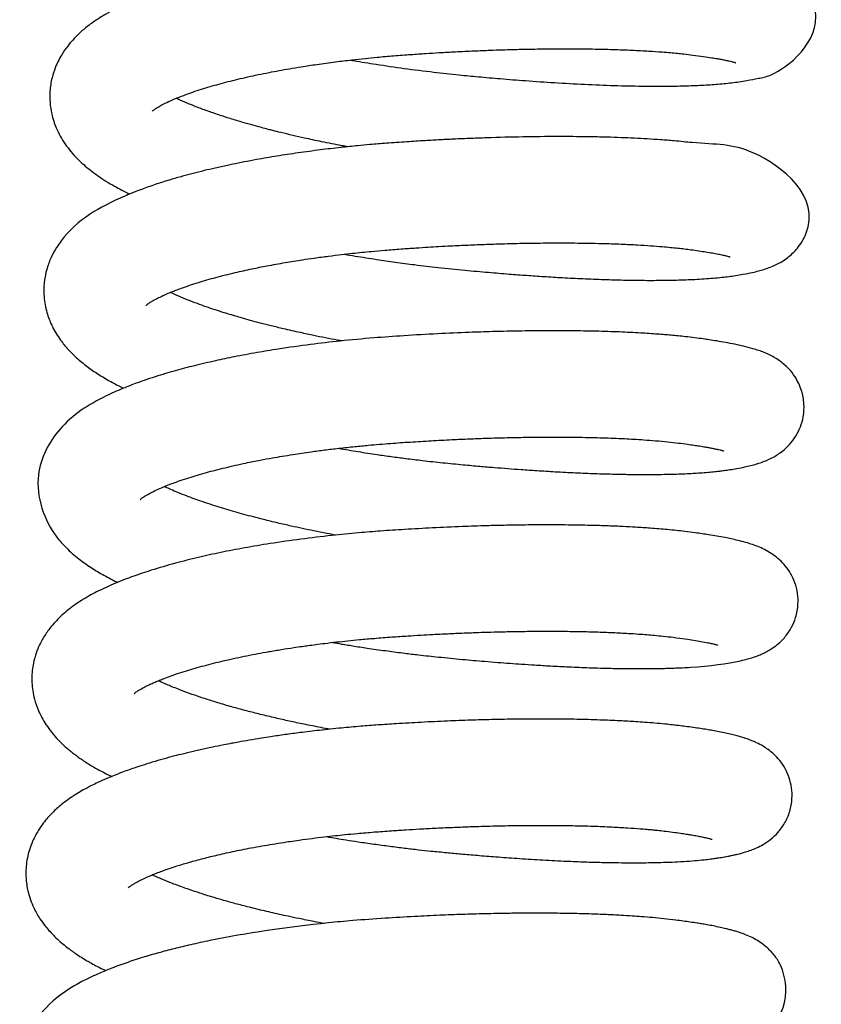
# Model space of a CAD drawing. Header units: inches. Extents: x 0 to 77643, y -44170 to 0.
# Tile 358 of 546: x 76166.26 to 76168.89, y -39557.85 to -39554.62. Entities that reach past the tile are written whole.
import ezdxf

# ---------------------------------------------------------------- set-up
doc = ezdxf.new("R2010")
doc.units = ezdxf.units.IN
doc.header["$MEASUREMENT"] = 0
doc.layers.get('0').update_dxf_attribs({"lineweight": 0})
doc.layers.add('FAKRO LOFT LADDERS', color=7, linetype='Continuous')

# ---------------------------------------------------------------- blocks, each defined once
blk = doc.blocks.new('A$C6AF374F8')
at = {"layer": 'FAKRO LOFT LADDERS', "color": 7, "linetype": 'Continuous'}
for points, knots in [([(601.477, 2186.289), (601.514, 2186.283), (601.793, 2186.235), (602.378, 2186.14), (603.252, 2186.013), (604.161, 2185.897), (604.971, 2185.809), (605.698, 2185.74), (606.426, 2185.675), (607.261, 2185.609), (608.186, 2185.546), (609.161, 2185.492), (610.123, 2185.454), (610.99, 2185.434), (611.722, 2185.431), (612.355, 2185.441), (612.921, 2185.461), (613.464, 2185.495), (613.98, 2185.545), (614.442, 2185.61), (614.857, 2185.699), (615.511, 2185.806), (616.971, 2186.956), (616.621, 2188.272), (616.46, 2188.6), (616.262, 2188.862), (616.04, 2189.072), (615.841, 2189.213), (615.648, 2189.324), (615.472, 2189.407), (615.263, 2189.488), (615.066, 2189.551), (614.85, 2189.61), (614.631, 2189.663), (614.381, 2189.716), (614.097, 2189.768), (613.818, 2189.815), (613.542, 2189.857), (613.305, 2189.89), (613.091, 2189.918), (612.864, 2189.945), (612.591, 2189.974), (612.266, 2190.004), (611.914, 2190.032), (611.547, 2190.057), (611.135, 2190.081), (610.662, 2190.103), (610.134, 2190.121), (609.527, 2190.135), (608.841, 2190.143), (608.117, 2190.142), (607.456, 2190.134), (606.898, 2190.123), (606.349, 2190.108), (605.713, 2190.087), (605.003, 2190.056), (604.313, 2190.02), (603.681, 2189.982), (603.079, 2189.942), (602.292, 2189.88), (601.298, 2189.783), (600.176, 2189.643), (599.108, 2189.481), (598.048, 2189.289), (597.124, 2189.089), (596.321, 2188.886), (595.723, 2188.715), (595.203, 2188.547), (594.717, 2188.372), (594.244, 2188.182), (593.821, 2187.984), (593.464, 2187.794), (593.15, 2187.601), (592.845, 2187.382), (592.524, 2187.104), (592.249, 2186.803), (591.997, 2186.438), (591.82, 2186.085), (591.691, 2185.683), (591.63, 2185.287), (591.632, 2184.905), (591.696, 2184.478), (591.816, 2184.117), (592.022, 2183.694), (592.313, 2183.279), (592.731, 2182.856), (593.199, 2182.49), (593.721, 2182.166), (594.076, 2181.981), (594.248, 2181.899)], [0.83282219, 0.83282219, 0.83282219, 0.83282219, 0.83284226, 0.8329723, 0.83313474, 0.83330361, 0.83344904, 0.83355994, 0.83368693, 0.83383678, 0.83401122, 0.83419961, 0.83439647, 0.83459126, 0.83475723, 0.83490132, 0.83505893, 0.83520976, 0.83536952, 0.83554531, 0.83569968, 0.83586705, 0.83649921, 0.83657311, 0.83664186, 0.83671723, 0.83678229, 0.83685835, 0.83691732, 0.83699559, 0.83707156, 0.8371808, 0.83725625, 0.83734896, 0.83745331, 0.83754545, 0.83765434, 0.8377366, 0.83780542, 0.83786574, 0.83791945, 0.83799058, 0.83808192, 0.83816541, 0.8382468, 0.83834008, 0.83844496, 0.83855604, 0.83867151, 0.83881298, 0.83895737, 0.83908069, 0.83917725, 0.83926017, 0.83937501, 0.83951407, 0.83963303, 0.8397355, 0.83984359, 0.83994761, 0.84014885, 0.84037077, 0.84055793, 0.84075242, 0.84099637, 0.84113847, 0.84129106, 0.841423, 0.84153305, 0.84168161, 0.84182765, 0.84192679, 0.84203119, 0.84214716, 0.84225651, 0.8424026, 0.84249921, 0.84262815, 0.84272206, 0.84283629, 0.8429365, 0.84303403, 0.84316265, 0.84324513, 0.84342226, 0.84359613, 0.84376477, 0.84394662, 0.84409923, 0.84409923, 0.84409923, 0.84409923]), ([(594.982, 2184.61), (594.982, 2184.61), (594.989, 2184.617), (595.033, 2184.655), (595.136, 2184.725), (595.278, 2184.806), (595.47, 2184.904), (595.676, 2184.997), (595.884, 2185.082), (596.081, 2185.158), (596.318, 2185.242), (596.592, 2185.333), (596.878, 2185.42), (597.17, 2185.503), (597.573, 2185.61), (598.112, 2185.739), (598.784, 2185.88), (599.377, 2185.989), (599.901, 2186.076), (600.404, 2186.153), (600.955, 2186.228), (601.485, 2186.292), (601.942, 2186.342), (602.397, 2186.387), (602.901, 2186.431), (603.432, 2186.471), (603.932, 2186.504), (604.418, 2186.534), (604.948, 2186.564), (605.505, 2186.59), (606.014, 2186.611), (606.436, 2186.625), (606.868, 2186.638), (607.393, 2186.65), (608.036, 2186.658), (608.724, 2186.66), (609.413, 2186.654), (610.076, 2186.638), (610.691, 2186.615), (611.227, 2186.587), (611.64, 2186.558), (611.947, 2186.533), (612.184, 2186.511), (612.427, 2186.485), (612.718, 2186.451), (613.026, 2186.409), (613.289, 2186.369), (613.478, 2186.338), (613.622, 2186.312), (613.756, 2186.286), (613.875, 2186.26), (613.959, 2186.24), (614.026, 2186.223), (614.086, 2186.205), (614.094, 2186.202), (614.098, 2186.201), (614.098, 2186.201)], [0.157959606, 0.157959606, 0.157959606, 0.157959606, 0.158015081, 0.15814269, 0.158247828, 0.158345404, 0.158443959, 0.158562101, 0.158629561, 0.158696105, 0.158784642, 0.15887628, 0.158961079, 0.159043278, 0.159125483, 0.159289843, 0.159453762, 0.159603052, 0.15968788, 0.159794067, 0.159921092, 0.160027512, 0.160114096, 0.160192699, 0.16029591, 0.160407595, 0.16049986, 0.160584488, 0.160686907, 0.160804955, 0.160906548, 0.160983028, 0.161052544, 0.161162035, 0.161296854, 0.161444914, 0.161594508, 0.161745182, 0.161896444, 0.162035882, 0.162153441, 0.162232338, 0.162300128, 0.162367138, 0.162463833, 0.162589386, 0.162701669, 0.162780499, 0.162841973, 0.162917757, 0.163000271, 0.163068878, 0.163115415, 0.163183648, 0.163250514, 0.163284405, 0.163284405, 0.163284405, 0.163284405]), ([(601.395, 2183.447), (601.329, 2183.459), (601.039, 2183.513), (600.56, 2183.607), (600.025, 2183.721), (599.582, 2183.821), (599.236, 2183.904), (598.971, 2183.97), (598.758, 2184.024), (598.527, 2184.085), (598.236, 2184.165), (597.875, 2184.268), (597.501, 2184.382), (597.109, 2184.51), (596.732, 2184.641), (596.397, 2184.768), (596.142, 2184.872), (595.957, 2184.952), (595.846, 2185.002), (595.786, 2185.03), (595.773, 2185.037)], [0.15493356, 0.15493356, 0.15493356, 0.15493356, 0.154973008, 0.155109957, 0.155228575, 0.155312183, 0.155397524, 0.155458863, 0.155492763, 0.155545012, 0.15562082, 0.155702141, 0.155812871, 0.155914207, 0.156024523, 0.156143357, 0.156232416, 0.15628906, 0.156349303, 0.15636659, 0.15636659, 0.15636659, 0.15636659]), ([(601.283, 2179.928), (601.399, 2179.908), (601.748, 2179.849), (602.302, 2179.762), (602.952, 2179.668), (603.623, 2179.579), (604.386, 2179.489), (605.195, 2179.407), (605.973, 2179.336), (606.647, 2179.281), (607.249, 2179.236), (607.832, 2179.196), (608.446, 2179.159), (609.108, 2179.126), (609.776, 2179.099), (610.398, 2179.082), (610.994, 2179.072), (611.576, 2179.071), (612.182, 2179.081), (612.782, 2179.103), (613.268, 2179.135), (613.63, 2179.169), (613.873, 2179.198), (614.106, 2179.231), (614.362, 2179.273), (614.615, 2179.324), (614.827, 2179.375), (615.038, 2179.435), (615.243, 2179.507), (615.5, 2179.622), (615.746, 2179.774), (615.957, 2179.954), (616.12, 2180.127), (616.273, 2180.344), (616.982, 2181.761), (614.555, 2183.635), (613.369, 2183.499), (612.138, 2183.639), (611.646, 2183.677), (611.206, 2183.705), (610.775, 2183.728), (610.336, 2183.747), (609.871, 2183.762), (609.226, 2183.776), (608.365, 2183.784), (607.266, 2183.776), (606.296, 2183.753), (605.509, 2183.725), (604.953, 2183.702), (604.426, 2183.676), (603.89, 2183.646), (603.3, 2183.609), (602.697, 2183.567), (602.164, 2183.523), (601.668, 2183.477), (601.125, 2183.421), (600.469, 2183.344), (599.767, 2183.249), (599.071, 2183.143), (598.484, 2183.043), (598.069, 2182.965), (597.745, 2182.901), (597.43, 2182.836), (597.058, 2182.754), (596.685, 2182.666), (596.328, 2182.576), (595.959, 2182.477), (595.56, 2182.362), (595.126, 2182.226), (594.705, 2182.079), (594.359, 2181.946), (593.322, 2181.514), (592.457, 2181.017), (591.84, 2180.133), (591.675, 2179.835), (591.55, 2179.51), (591.464, 2179.151), (591.43, 2178.81), (591.449, 2178.398), (591.538, 2177.973), (591.722, 2177.52), (591.959, 2177.134), (592.243, 2176.789), (592.548, 2176.491), (592.894, 2176.214), (593.267, 2175.962), (593.657, 2175.735), (593.928, 2175.598), (594.053, 2175.537)], [0.84561973, 0.84561973, 0.84561973, 0.84561973, 0.84568224, 0.84580748, 0.84591413, 0.84602583, 0.84615986, 0.84631409, 0.8464512, 0.84657245, 0.84667659, 0.84677991, 0.84689565, 0.84702454, 0.84716555, 0.84729911, 0.84741723, 0.84755833, 0.84770365, 0.84786377, 0.84803841, 0.84812953, 0.8482059, 0.84827896, 0.84837155, 0.84849747, 0.84858361, 0.84865452, 0.84875426, 0.84885076, 0.84894781, 0.84899754, 0.84904922, 0.84910556, 0.84916243, 0.85000749, 0.85068164, 0.85083001, 0.85093959, 0.8510405, 0.85113484, 0.85122746, 0.85132404, 0.85142452, 0.85161843, 0.85182347, 0.85203596, 0.85213955, 0.85224035, 0.85232823, 0.85241528, 0.85251964, 0.852636, 0.85273087, 0.85279994, 0.85289886, 0.85302086, 0.85315492, 0.85328528, 0.85341494, 0.8534955, 0.85353475, 0.85360782, 0.85369254, 0.85377176, 0.8538506, 0.85393162, 0.85402667, 0.85413656, 0.85425534, 0.85435925, 0.85442529, 0.85516143, 0.85523611, 0.85533002, 0.85543979, 0.85551558, 0.85562124, 0.8557063, 0.85584103, 0.85596067, 0.85610563, 0.85622092, 0.85634904, 0.85648023, 0.85660753, 0.85674157, 0.85685126, 0.85685126, 0.85685126, 0.85685126]), ([(594.787, 2178.25), (594.787, 2178.25), (594.79, 2178.254), (594.814, 2178.275), (594.87, 2178.317), (594.939, 2178.362), (595.046, 2178.425), (595.171, 2178.491), (595.325, 2178.566), (595.486, 2178.638), (595.63, 2178.698), (595.772, 2178.753), (596.045, 2178.856), (596.469, 2178.998), (597.065, 2179.169), (597.656, 2179.318), (598.225, 2179.444), (598.768, 2179.553), (599.32, 2179.653), (599.84, 2179.737), (600.315, 2179.807), (600.742, 2179.864), (601.162, 2179.916), (601.525, 2179.957), (601.852, 2179.992), (602.205, 2180.026), (602.633, 2180.064), (603.118, 2180.101), (603.593, 2180.134), (604.004, 2180.16), (604.385, 2180.183), (604.821, 2180.206), (605.344, 2180.231), (605.898, 2180.253), (606.394, 2180.269), (606.826, 2180.281), (607.347, 2180.291), (608.019, 2180.299), (608.853, 2180.298), (609.642, 2180.285), (610.324, 2180.262), (610.855, 2180.236), (611.302, 2180.208), (611.658, 2180.18), (611.954, 2180.153), (612.194, 2180.129), (612.418, 2180.103), (612.649, 2180.073), (612.887, 2180.039), (613.122, 2180.004), (613.333, 2179.968), (613.519, 2179.933), (613.67, 2179.902), (613.786, 2179.874), (613.858, 2179.854), (613.896, 2179.843), (613.906, 2179.839), (613.906, 2179.839)], [0.145105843, 0.145105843, 0.145105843, 0.145105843, 0.14515468, 0.145236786, 0.145318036, 0.145396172, 0.145472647, 0.145534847, 0.145625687, 0.145705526, 0.145753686, 0.145803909, 0.145870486, 0.146052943, 0.146218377, 0.14638404, 0.146517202, 0.146630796, 0.146765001, 0.146885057, 0.146964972, 0.147063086, 0.147148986, 0.147219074, 0.147279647, 0.147342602, 0.147426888, 0.147529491, 0.147623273, 0.147700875, 0.147766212, 0.147842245, 0.1479523, 0.148068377, 0.148165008, 0.14824354, 0.148324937, 0.148478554, 0.148655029, 0.148853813, 0.149004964, 0.149137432, 0.149251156, 0.149359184, 0.149437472, 0.149515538, 0.149584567, 0.149660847, 0.149756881, 0.149849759, 0.149946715, 0.150042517, 0.150140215, 0.150225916, 0.15031239, 0.150376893, 0.150435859, 0.150435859, 0.150435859, 0.150435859]), ([(601.197, 2177.086), (601.149, 2177.095), (600.971, 2177.128), (600.662, 2177.187), (600.256, 2177.269), (599.793, 2177.368), (599.329, 2177.473), (598.892, 2177.579), (598.531, 2177.671), (598.209, 2177.757), (597.942, 2177.832), (597.736, 2177.892), (597.549, 2177.947), (597.319, 2178.018), (597.043, 2178.106), (596.748, 2178.206), (596.45, 2178.313), (596.146, 2178.429), (595.856, 2178.549), (595.672, 2178.631), (595.586, 2178.672), (595.578, 2178.676)], [0.142081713, 0.142081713, 0.142081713, 0.142081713, 0.142110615, 0.142190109, 0.142270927, 0.142362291, 0.14248347, 0.14257272, 0.142655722, 0.142732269, 0.142800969, 0.142849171, 0.142886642, 0.142948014, 0.14302808, 0.14311144, 0.143198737, 0.143297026, 0.14340396, 0.143503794, 0.143514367, 0.143514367, 0.143514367, 0.143514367]), ([(601.085, 2173.568), (601.299, 2173.531), (601.72, 2173.461), (602.298, 2173.373), (602.818, 2173.299), (603.314, 2173.233), (603.877, 2173.164), (604.504, 2173.095), (605.131, 2173.034), (605.694, 2172.983), (606.181, 2172.942), (606.633, 2172.906), (607.098, 2172.872), (607.618, 2172.837), (608.213, 2172.8), (608.85, 2172.768), (609.475, 2172.742), (610.041, 2172.725), (610.542, 2172.715), (610.986, 2172.711), (611.386, 2172.711), (611.773, 2172.716), (612.121, 2172.725), (612.432, 2172.737), (612.691, 2172.75), (612.946, 2172.766), (613.185, 2172.785), (613.394, 2172.805), (613.567, 2172.824), (613.733, 2172.845), (613.922, 2172.872), (614.15, 2172.91), (614.372, 2172.953), (614.591, 2173.003), (614.786, 2173.057), (614.979, 2173.122), (615.166, 2173.198), (615.332, 2173.281), (615.511, 2173.391), (615.683, 2173.521), (615.873, 2173.704), (616.061, 2173.95), (616.217, 2174.259), (616.321, 2174.625), (616.344, 2175.038), (616.261, 2175.486), (616.064, 2175.894), (615.812, 2176.208), (615.557, 2176.422), (615.343, 2176.555), (615.177, 2176.641), (615.009, 2176.714), (614.84, 2176.776), (614.621, 2176.845), (614.368, 2176.912), (614.07, 2176.978), (613.777, 2177.034), (613.493, 2177.083), (613.246, 2177.121), (613.007, 2177.156), (612.751, 2177.19), (612.474, 2177.223), (612.213, 2177.25), (611.983, 2177.272), (611.761, 2177.291), (611.434, 2177.317), (610.952, 2177.349), (610.28, 2177.382), (609.52, 2177.406), (608.717, 2177.419), (607.908, 2177.422), (607.048, 2177.413), (606.204, 2177.395), (605.281, 2177.364), (604.312, 2177.321), (603.267, 2177.261), (602.196, 2177.185), (601.174, 2177.089), (600.127, 2176.966), (599.221, 2176.838), (598.392, 2176.701), (597.704, 2176.573), (597.019, 2176.43), (596.369, 2176.278), (595.833, 2176.136), (595.41, 2176.014), (595.069, 2175.909), (594.738, 2175.798), (594.453, 2175.696), (594.198, 2175.599), (593.941, 2175.494), (593.697, 2175.387), (592.96, 2175.037), (591.949, 2174.413), (590.968, 2172.577), (591.478, 2171.11), (592.01, 2170.478), (592.18, 2170.298), (592.37, 2170.12), (592.573, 2169.953), (592.769, 2169.807), (593.02, 2169.636), (593.363, 2169.427), (593.672, 2169.266), (593.847, 2169.182), (593.855, 2169.178)], [0.85837096, 0.85837096, 0.85837096, 0.85837096, 0.85848653, 0.85859595, 0.85867763, 0.85876085, 0.85885672, 0.85897294, 0.85908991, 0.859187, 0.85927167, 0.85935065, 0.85943175, 0.85952637, 0.85963905, 0.85976893, 0.85989672, 0.86001483, 0.86012301, 0.86022211, 0.86031543, 0.860404, 0.86050554, 0.86058225, 0.86065388, 0.86072143, 0.86080115, 0.86087047, 0.86092054, 0.86096898, 0.86103678, 0.86112035, 0.86122419, 0.8613041, 0.86140687, 0.86147636, 0.86154994, 0.86161582, 0.86166948, 0.86172602, 0.86178148, 0.86184951, 0.86191975, 0.86198741, 0.86206983, 0.86215431, 0.86225377, 0.86232909, 0.86242811, 0.86248761, 0.86255733, 0.86261932, 0.86269499, 0.8627768, 0.86290687, 0.86301849, 0.86313186, 0.86322926, 0.86330959, 0.86336863, 0.86344711, 0.86353128, 0.86359598, 0.86365221, 0.86370687, 0.86376096, 0.86388977, 0.86404263, 0.86420384, 0.86436331, 0.86451933, 0.86466577, 0.86483984, 0.86497506, 0.86515521, 0.86534776, 0.86551984, 0.8657149, 0.8658889, 0.86608515, 0.86621873, 0.86636644, 0.86649525, 0.86664381, 0.8667882, 0.86686225, 0.86694711, 0.86704068, 0.86711807, 0.86717619, 0.86725301, 0.86733855, 0.86739567, 0.86794255, 0.86839425, 0.86897695, 0.86904388, 0.86911512, 0.86919339, 0.86927298, 0.86934445, 0.8694065, 0.86953506, 0.86968182, 0.86968904, 0.86968904, 0.86968904, 0.86968904]), ([(594.591, 2171.889), (594.591, 2171.889), (594.598, 2171.896), (594.636, 2171.928), (594.699, 2171.972), (594.752, 2172.007), (594.83, 2172.052), (594.901, 2172.091), (595, 2172.143), (595.141, 2172.211), (595.312, 2172.286), (595.477, 2172.354), (595.664, 2172.426), (595.902, 2172.512), (596.264, 2172.632), (596.747, 2172.775), (597.372, 2172.936), (597.968, 2173.071), (598.494, 2173.177), (598.893, 2173.25), (599.251, 2173.312), (599.668, 2173.379), (600.131, 2173.448), (600.634, 2173.515), (601.113, 2173.573), (601.595, 2173.625), (602.038, 2173.668), (602.429, 2173.702), (602.884, 2173.738), (603.448, 2173.777), (604.118, 2173.818), (604.769, 2173.853), (605.36, 2173.879), (605.909, 2173.899), (606.466, 2173.916), (607.066, 2173.929), (607.769, 2173.938), (608.551, 2173.938), (609.355, 2173.926), (609.983, 2173.906), (610.437, 2173.886), (610.77, 2173.868), (611.112, 2173.846), (611.486, 2173.818), (611.867, 2173.782), (612.212, 2173.744), (612.498, 2173.706), (612.728, 2173.673), (612.92, 2173.644), (613.08, 2173.617), (613.217, 2173.593), (613.327, 2173.571), (613.441, 2173.548), (613.535, 2173.527), (613.607, 2173.509), (613.647, 2173.498), (613.674, 2173.49), (613.693, 2173.484), (613.704, 2173.48), (613.709, 2173.479), (613.709, 2173.479)], [0.132253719, 0.132253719, 0.132253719, 0.132253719, 0.132317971, 0.132440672, 0.132490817, 0.132548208, 0.132610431, 0.132648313, 0.13268654, 0.132782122, 0.132860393, 0.132916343, 0.132982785, 0.13307386, 0.13316655, 0.133334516, 0.133498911, 0.133665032, 0.133773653, 0.133865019, 0.133933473, 0.134009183, 0.134133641, 0.134223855, 0.134318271, 0.134422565, 0.13451012, 0.13457897, 0.134650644, 0.13477372, 0.134904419, 0.135035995, 0.135148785, 0.135247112, 0.1353563, 0.135477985, 0.135606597, 0.135786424, 0.135971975, 0.136138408, 0.136226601, 0.136306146, 0.136393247, 0.136499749, 0.13662031, 0.136736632, 0.136837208, 0.136922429, 0.13699526, 0.13707824, 0.137136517, 0.137194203, 0.137255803, 0.137341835, 0.137398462, 0.137442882, 0.137477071, 0.137504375, 0.137548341, 0.137585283, 0.137585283, 0.137585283, 0.137585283]), ([(601.003, 2170.725), (600.902, 2170.744), (600.659, 2170.789), (600.291, 2170.861), (599.905, 2170.941), (599.508, 2171.027), (599.082, 2171.124), (598.669, 2171.225), (598.198, 2171.346), (597.682, 2171.487), (597.08, 2171.668), (596.564, 2171.839), (596.144, 2171.993), (595.845, 2172.111), (595.598, 2172.215), (595.464, 2172.276), (595.394, 2172.309), (595.382, 2172.315)], [0.129230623, 0.129230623, 0.129230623, 0.129230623, 0.129291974, 0.129378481, 0.129457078, 0.129534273, 0.12963143, 0.129734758, 0.129811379, 0.129958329, 0.130106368, 0.130275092, 0.130390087, 0.130491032, 0.130575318, 0.130651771, 0.130666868, 0.130666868, 0.130666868, 0.130666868]), ([(600.894, 2167.206), (600.991, 2167.189), (601.228, 2167.149), (601.627, 2167.085), (602.131, 2167.008), (602.681, 2166.93), (603.221, 2166.86), (603.775, 2166.793), (604.408, 2166.724), (605.129, 2166.655), (605.776, 2166.598), (606.291, 2166.557), (606.697, 2166.526), (607.1, 2166.497), (607.545, 2166.468), (608.064, 2166.437), (608.665, 2166.406), (609.329, 2166.379), (609.988, 2166.36), (610.577, 2166.351), (611.051, 2166.35), (611.413, 2166.353), (611.69, 2166.358), (611.919, 2166.364), (612.134, 2166.372), (612.368, 2166.382), (613.196, 2166.429), (613.891, 2166.52), (614.471, 2166.662), (614.657, 2166.717), (614.815, 2166.773), (614.96, 2166.833), (615.106, 2166.904), (615.267, 2166.998), (615.478, 2167.148), (615.713, 2167.376), (615.926, 2167.691), (616.074, 2168.041), (616.145, 2168.433), (616.127, 2168.82), (616.041, 2169.165), (615.9, 2169.467), (615.72, 2169.724), (615.522, 2169.93), (615.3, 2170.102), (615.082, 2170.232), (614.859, 2170.336), (614.642, 2170.417), (614.412, 2170.488), (614.182, 2170.548), (613.953, 2170.6), (613.726, 2170.646), (613.48, 2170.691), (613.235, 2170.732), (612.993, 2170.769), (612.735, 2170.805), (612.365, 2170.853), (611.878, 2170.905), (611.335, 2170.95), (610.848, 2170.982), (610.389, 2171.006), (609.896, 2171.027), (609.299, 2171.045), (608.6, 2171.057), (607.861, 2171.061), (607.159, 2171.056), (606.531, 2171.046), (605.869, 2171.029), (605.086, 2171.003), (604.184, 2170.963), (603.293, 2170.913), (602.484, 2170.86), (601.689, 2170.796), (600.812, 2170.71), (599.841, 2170.594), (598.887, 2170.456), (598.014, 2170.309), (597.23, 2170.157), (596.471, 2169.99), (595.705, 2169.797), (595, 2169.592), (594.377, 2169.382), (593.819, 2169.168), (593.295, 2168.935), (592.787, 2168.665), (592.334, 2168.364), (591.933, 2168.022), (591.623, 2167.673), (591.356, 2167.268), (591.175, 2166.86), (591.059, 2166.379), (591.03, 2165.885), (591.106, 2165.405), (591.265, 2164.937), (591.462, 2164.571), (591.692, 2164.258), (591.894, 2164.028), (592.121, 2163.805), (592.364, 2163.6), (592.641, 2163.397), (592.914, 2163.219), (593.18, 2163.064), (593.426, 2162.932), (593.581, 2162.855), (593.661, 2162.816)], [0.87120972, 0.87120972, 0.87120972, 0.87120972, 0.87126219, 0.87133732, 0.8714227, 0.87152974, 0.87162699, 0.87170652, 0.8718201, 0.87195937, 0.87208662, 0.87216516, 0.87223732, 0.87230764, 0.8723871, 0.87248586, 0.87260183, 0.87273669, 0.87288458, 0.87301511, 0.87312569, 0.87321341, 0.87327845, 0.87333371, 0.87338992, 0.87344932, 0.87352508, 0.87408874, 0.87418471, 0.8742671, 0.87433006, 0.87438202, 0.87443877, 0.87448899, 0.8745519, 0.87463665, 0.8747126, 0.8747825, 0.87486635, 0.87493482, 0.8750051, 0.87507129, 0.87513441, 0.87519957, 0.87527111, 0.87535054, 0.87543883, 0.87553451, 0.87563424, 0.87573997, 0.87582739, 0.87590893, 0.87599933, 0.87609211, 0.87615806, 0.87622504, 0.87632217, 0.87647295, 0.87660925, 0.87672155, 0.87681153, 0.87691593, 0.87703947, 0.87718216, 0.87733271, 0.8774634, 0.87757338, 0.87767583, 0.87781976, 0.87798839, 0.87814823, 0.87828435, 0.87841077, 0.8785666, 0.87874919, 0.87893713, 0.8790991, 0.87925511, 0.87941033, 0.87957874, 0.87976841, 0.87991643, 0.88006298, 0.88023246, 0.88039306, 0.88056022, 0.88070845, 0.88085543, 0.88095889, 0.88111292, 0.88121367, 0.88134987, 0.88149539, 0.8815951, 0.881748, 0.88184122, 0.88192786, 0.88201505, 0.88211897, 0.88220859, 0.8823129, 0.88239774, 0.882466, 0.88253704, 0.88253704, 0.88253704, 0.88253704]), ([(594.395, 2165.528), (594.395, 2165.528), (594.402, 2165.536), (594.458, 2165.582), (594.565, 2165.653), (594.677, 2165.715), (594.748, 2165.753), (594.837, 2165.798), (594.95, 2165.851), (595.082, 2165.91), (595.222, 2165.969), (595.395, 2166.038), (595.615, 2166.119), (595.884, 2166.211), (596.171, 2166.301), (596.555, 2166.414), (597.063, 2166.548), (597.727, 2166.701), (598.317, 2166.82), (598.819, 2166.911), (599.211, 2166.977), (599.579, 2167.034), (599.872, 2167.077), (600.11, 2167.11), (600.355, 2167.143), (600.663, 2167.182), (601.014, 2167.223), (601.392, 2167.263), (601.807, 2167.304), (602.287, 2167.346), (602.815, 2167.386), (603.324, 2167.42), (603.773, 2167.448), (604.208, 2167.473), (604.68, 2167.497), (605.178, 2167.519), (605.649, 2167.536), (606.097, 2167.55), (606.557, 2167.562), (607.076, 2167.571), (607.652, 2167.577), (608.273, 2167.577), (608.903, 2167.569), (609.507, 2167.555), (610.065, 2167.534), (610.53, 2167.51), (610.898, 2167.486), (611.178, 2167.465), (611.448, 2167.442), (611.739, 2167.414), (612.085, 2167.374), (612.419, 2167.329), (612.718, 2167.284), (612.97, 2167.242), (613.176, 2167.202), (613.33, 2167.168), (613.433, 2167.142), (613.495, 2167.124), (613.509, 2167.119), (613.511, 2167.118), (613.511, 2167.118)], [0.11940641, 0.11940641, 0.11940641, 0.11940641, 0.119467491, 0.119596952, 0.119736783, 0.119782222, 0.119818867, 0.119865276, 0.119927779, 0.119985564, 0.120045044, 0.120103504, 0.120188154, 0.120283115, 0.12037194, 0.120454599, 0.120619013, 0.120783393, 0.120950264, 0.121029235, 0.121119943, 0.121205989, 0.121262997, 0.121303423, 0.121353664, 0.121413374, 0.121490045, 0.121564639, 0.121638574, 0.121733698, 0.121844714, 0.121943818, 0.122027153, 0.122102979, 0.122194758, 0.122299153, 0.122391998, 0.122469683, 0.122563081, 0.122665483, 0.12278376, 0.122917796, 0.123058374, 0.12319598, 0.123330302, 0.123458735, 0.123547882, 0.123623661, 0.123692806, 0.123783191, 0.123891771, 0.124032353, 0.124142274, 0.124251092, 0.12437689, 0.124472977, 0.124565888, 0.124645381, 0.124702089, 0.124730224, 0.124730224, 0.124730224, 0.124730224]), ([(600.808, 2164.364), (600.71, 2164.382), (600.42, 2164.436), (599.975, 2164.524), (599.478, 2164.629), (599.001, 2164.737), (598.537, 2164.848), (598.134, 2164.951), (597.831, 2165.032), (597.588, 2165.099), (597.36, 2165.165), (597.131, 2165.233), (596.913, 2165.301), (596.692, 2165.371), (596.427, 2165.46), (596.132, 2165.564), (595.859, 2165.667), (595.643, 2165.753), (595.468, 2165.827), (595.318, 2165.892), (595.228, 2165.934), (595.185, 2165.954)], [0.116378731, 0.116378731, 0.116378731, 0.116378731, 0.116438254, 0.116554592, 0.116654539, 0.116752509, 0.116863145, 0.116964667, 0.117029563, 0.117082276, 0.117139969, 0.117198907, 0.117257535, 0.117311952, 0.11737801, 0.117480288, 0.117568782, 0.117640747, 0.117699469, 0.117757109, 0.117812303, 0.117812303, 0.117812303, 0.117812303]), ([(600.693, 2160.846), (600.906, 2160.809), (601.252, 2160.752), (601.769, 2160.672), (602.245, 2160.602), (602.751, 2160.534), (603.24, 2160.472), (603.691, 2160.42), (604.15, 2160.37), (604.617, 2160.325), (605.124, 2160.277), (605.661, 2160.231), (606.269, 2160.182), (606.954, 2160.132), (607.698, 2160.085), (608.419, 2160.048), (609.073, 2160.021), (609.633, 2160.004), (610.132, 2159.994), (610.575, 2159.989), (610.967, 2159.99), (611.318, 2159.994), (611.665, 2160.001), (612.023, 2160.014), (612.397, 2160.033), (612.744, 2160.058), (613.033, 2160.086), (613.232, 2160.109), (613.38, 2160.129), (613.513, 2160.148), (613.671, 2160.173), (613.82, 2160.2), (613.936, 2160.223), (614.04, 2160.245), (614.197, 2160.281), (614.382, 2160.331), (614.585, 2160.399), (614.786, 2160.481), (614.988, 2160.583), (615.237, 2160.749), (615.489, 2160.986), (615.707, 2161.283), (615.876, 2161.664), (615.948, 2162.066), (615.933, 2162.444), (615.853, 2162.782), (615.716, 2163.087), (615.536, 2163.35), (615.345, 2163.551), (615.158, 2163.702), (614.971, 2163.824), (614.787, 2163.919), (614.614, 2163.993), (614.451, 2164.053), (614.293, 2164.104), (614.132, 2164.149), (613.96, 2164.193), (613.765, 2164.237), (613.557, 2164.28), (613.348, 2164.319), (613.142, 2164.354), (612.932, 2164.387), (612.7, 2164.422), (612.464, 2164.455), (612.253, 2164.481), (612.054, 2164.504), (611.821, 2164.529), (611.53, 2164.556), (611.21, 2164.583), (610.824, 2164.61), (610.343, 2164.639), (609.711, 2164.666), (608.997, 2164.687), (608.248, 2164.698), (607.507, 2164.699), (606.795, 2164.693), (606.1, 2164.68), (605.393, 2164.66), (604.626, 2164.631), (603.812, 2164.593), (603.051, 2164.549), (602.39, 2164.505), (601.792, 2164.46), (601.15, 2164.402), (600.487, 2164.333), (599.875, 2164.259), (599.423, 2164.199), (599.102, 2164.154), (598.841, 2164.115), (598.525, 2164.066), (598.174, 2164.008), (597.854, 2163.951), (597.578, 2163.9), (597.291, 2163.845), (596.943, 2163.775), (596.564, 2163.692), (596.194, 2163.606), (595.848, 2163.521), (595.508, 2163.432), (595.16, 2163.334), (594.825, 2163.233), (594.532, 2163.139), (594.287, 2163.055), (594.057, 2162.973), (593.793, 2162.872), (593.502, 2162.752), (593.231, 2162.631), (592.977, 2162.507), (592.747, 2162.386), (592.504, 2162.243), (592.284, 2162.099), (592.075, 2161.944), (591.904, 2161.802), (591.757, 2161.666), (591.623, 2161.53), (591.483, 2161.369), (591.335, 2161.174), (591.164, 2160.902), (590.985, 2160.518), (590.858, 2160.026), (590.84, 2159.515), (590.916, 2159.004), (591.08, 2158.551), (591.281, 2158.194), (591.462, 2157.943), (591.602, 2157.774), (591.756, 2157.609), (591.918, 2157.453), (592.108, 2157.29), (592.285, 2157.153), (592.457, 2157.03), (592.627, 2156.917), (592.795, 2156.814), (592.969, 2156.712), (593.154, 2156.611), (593.326, 2156.523), (593.435, 2156.47), (593.466, 2156.455)], [0.88405667, 0.88405667, 0.88405667, 0.88405667, 0.88417169, 0.88424246, 0.8843312, 0.88442296, 0.88450859, 0.88458815, 0.88465929, 0.88474984, 0.88483376, 0.884928, 0.88503674, 0.88516179, 0.88530337, 0.8854549, 0.88557992, 0.88569654, 0.88580454, 0.88590382, 0.88599552, 0.88608008, 0.88616011, 0.88625894, 0.88636338, 0.88647374, 0.88656673, 0.88663676, 0.88667011, 0.88671771, 0.8867799, 0.8868462, 0.88689093, 0.88692232, 0.88697609, 0.88708968, 0.88716484, 0.88723243, 0.88731474, 0.8873975, 0.88747048, 0.88754766, 0.88763148, 0.88771292, 0.88778189, 0.88784757, 0.88791462, 0.88797991, 0.88804577, 0.88810534, 0.8881633, 0.888246, 0.88830981, 0.88837941, 0.88845687, 0.8885161, 0.88859131, 0.88866995, 0.88875167, 0.88882919, 0.88889542, 0.88896248, 0.88903635, 0.88911158, 0.88916977, 0.88921308, 0.88927303, 0.88935384, 0.88943558, 0.88950694, 0.8896271, 0.88976365, 0.88991669, 0.89006776, 0.8902061, 0.89033855, 0.89046254, 0.89058372, 0.8907166, 0.89086734, 0.89101, 0.89111323, 0.89121261, 0.89132335, 0.89145264, 0.89156637, 0.89165562, 0.89170133, 0.89174508, 0.8918029, 0.89188062, 0.89194766, 0.89199056, 0.89204488, 0.89212081, 0.89220472, 0.892284, 0.89235889, 0.89243452, 0.89251623, 0.89260421, 0.89267942, 0.89273881, 0.89279547, 0.89286436, 0.89295826, 0.89304717, 0.89311112, 0.89319923, 0.89326947, 0.8933556, 0.89343346, 0.89349305, 0.89355143, 0.89360675, 0.89366101, 0.89373319, 0.89381352, 0.8939285, 0.89407657, 0.89421148, 0.89432451, 0.89448386, 0.89459715, 0.89467269, 0.8947358, 0.89479748, 0.89486762, 0.89493697, 0.8950119, 0.89506531, 0.89512141, 0.89518696, 0.89523084, 0.89529022, 0.8953596, 0.89538669, 0.89538669, 0.89538669, 0.89538669]), ([(594.199, 2159.167), (594.199, 2159.167), (594.199, 2159.167), (594.207, 2159.175), (594.23, 2159.195), (594.276, 2159.229), (594.342, 2159.274), (594.434, 2159.329), (594.548, 2159.39), (594.698, 2159.465), (594.857, 2159.537), (595.004, 2159.599), (595.146, 2159.656), (595.334, 2159.727), (595.555, 2159.805), (595.778, 2159.879), (595.967, 2159.937), (596.156, 2159.994), (596.369, 2160.054), (596.672, 2160.135), (597.084, 2160.238), (597.626, 2160.359), (598.242, 2160.483), (598.806, 2160.582), (599.239, 2160.651), (599.53, 2160.695), (599.839, 2160.739), (600.213, 2160.789), (600.608, 2160.838), (600.964, 2160.878), (601.324, 2160.915), (601.747, 2160.956), (602.258, 2160.999), (602.787, 2161.037), (603.282, 2161.069), (603.771, 2161.099), (604.308, 2161.127), (604.863, 2161.153), (605.359, 2161.172), (605.772, 2161.185), (606.205, 2161.197), (606.741, 2161.208), (607.39, 2161.216), (608.08, 2161.216), (608.763, 2161.208), (609.42, 2161.191), (610.022, 2161.166), (610.537, 2161.137), (610.912, 2161.11), (611.175, 2161.088), (611.362, 2161.071), (611.551, 2161.052), (611.776, 2161.027), (612.03, 2160.994), (612.271, 2160.961), (612.466, 2160.932), (612.628, 2160.906), (612.793, 2160.877), (612.959, 2160.845), (613.106, 2160.814), (613.204, 2160.79), (613.257, 2160.775), (613.285, 2160.767), (613.306, 2160.761), (613.316, 2160.757), (613.317, 2160.757), (613.317, 2160.757)], [0.106553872, 0.106553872, 0.106553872, 0.106553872, 0.106568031, 0.106624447, 0.106686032, 0.106748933, 0.106831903, 0.106896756, 0.106964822, 0.107047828, 0.107133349, 0.107184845, 0.107233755, 0.107301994, 0.107395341, 0.1074633, 0.107513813, 0.107569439, 0.107630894, 0.107695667, 0.107817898, 0.107952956, 0.108092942, 0.108246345, 0.108325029, 0.108368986, 0.108431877, 0.108518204, 0.108598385, 0.108670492, 0.108730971, 0.108811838, 0.108918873, 0.109027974, 0.109117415, 0.109204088, 0.109309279, 0.109427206, 0.10952525, 0.109598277, 0.109670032, 0.109782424, 0.109919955, 0.110068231, 0.110217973, 0.110368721, 0.1105197, 0.110655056, 0.110766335, 0.110828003, 0.110882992, 0.110934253, 0.111005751, 0.111101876, 0.111196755, 0.111273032, 0.111333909, 0.111412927, 0.111500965, 0.111598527, 0.11169726, 0.111741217, 0.111776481, 0.111810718, 0.111871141, 0.111882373, 0.111882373, 0.111882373, 0.111882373]), ([(600.629, 2158), (600.513, 2158.021), (600.233, 2158.074), (599.833, 2158.153), (599.457, 2158.231), (599.058, 2158.318), (598.605, 2158.423), (598.11, 2158.545), (597.671, 2158.66), (597.281, 2158.77), (596.887, 2158.886), (596.467, 2159.019), (596.019, 2159.172), (595.618, 2159.323), (595.316, 2159.446), (595.119, 2159.532), (595.026, 2159.576), (594.988, 2159.594)], [0.103523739, 0.103523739, 0.103523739, 0.103523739, 0.103593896, 0.103694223, 0.103770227, 0.10383124, 0.103951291, 0.104064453, 0.104165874, 0.104260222, 0.104349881, 0.104465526, 0.104597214, 0.104735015, 0.104843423, 0.104911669, 0.104960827, 0.104960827, 0.104960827, 0.104960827]), ([(600.497, 2154.485), (600.6, 2154.468), (600.841, 2154.427), (601.248, 2154.361), (601.756, 2154.284), (602.309, 2154.205), (602.846, 2154.136), (603.343, 2154.076), (603.887, 2154.016), (604.502, 2153.956), (605.112, 2153.9), (605.634, 2153.856), (606.12, 2153.818), (606.67, 2153.778), (607.305, 2153.736), (607.978, 2153.699), (608.643, 2153.669), (609.29, 2153.646), (609.899, 2153.633), (610.462, 2153.628), (610.946, 2153.63), (611.345, 2153.637), (611.662, 2153.647), (611.895, 2153.657), (612.077, 2153.666), (612.23, 2153.675), (612.4, 2153.687), (612.586, 2153.702), (612.781, 2153.72), (612.958, 2153.739), (613.112, 2153.758), (613.257, 2153.778), (613.402, 2153.8), (613.56, 2153.827), (613.738, 2153.861), (613.949, 2153.907), (614.158, 2153.962), (614.347, 2154.023), (614.505, 2154.084), (614.901, 2154.26), (615.838, 2154.988), (615.741, 2156.393), (615.349, 2156.985), (615.109, 2157.229), (614.882, 2157.397), (614.671, 2157.52), (614.469, 2157.613), (614.297, 2157.678), (614.153, 2157.726), (614.029, 2157.763), (613.902, 2157.797), (613.757, 2157.834), (613.579, 2157.874), (613.368, 2157.918), (613.169, 2157.955), (612.988, 2157.986), (612.811, 2158.015), (612.536, 2158.057), (612.175, 2158.107), (611.758, 2158.155), (611.38, 2158.192), (611.034, 2158.22), (610.685, 2158.245), (610.305, 2158.269), (609.838, 2158.292), (609.279, 2158.313), (608.665, 2158.328), (608.014, 2158.337), (607.385, 2158.339), (606.802, 2158.334), (606.307, 2158.327), (605.767, 2158.315), (605.142, 2158.297), (604.377, 2158.268), (603.531, 2158.227), (602.579, 2158.171), (601.637, 2158.104), (599.651, 2157.92), (597.81, 2157.645), (596.268, 2157.31), (595.704, 2157.175), (595.175, 2157.035), (594.643, 2156.879), (594.113, 2156.705), (593.625, 2156.525), (593.146, 2156.324), (592.692, 2156.107), (592.25, 2155.851), (591.31, 2155.196), (590.572, 2154.069), (590.681, 2152.855), (590.784, 2152.45), (590.946, 2152.073), (591.16, 2151.716), (591.421, 2151.388), (591.743, 2151.065), (592.097, 2150.78), (592.457, 2150.536), (592.838, 2150.311), (593.113, 2150.17), (593.269, 2150.094)], [0.89690498, 0.89690498, 0.89690498, 0.89690498, 0.89696048, 0.89703433, 0.8971222, 0.8972301, 0.8973258, 0.89740454, 0.89749065, 0.89761134, 0.8977283, 0.89781428, 0.89789134, 0.89799164, 0.89811584, 0.89824603, 0.89837756, 0.89851014, 0.89864346, 0.89876949, 0.89889055, 0.8989886, 0.89906884, 0.89913841, 0.89917644, 0.89922043, 0.89927028, 0.89932594, 0.8993873, 0.89945255, 0.89950042, 0.89954515, 0.89959948, 0.89965944, 0.89972676, 0.89981672, 0.89992014, 0.89999801, 0.9000582, 0.90011132, 0.900457, 0.90072889, 0.90081169, 0.90089326, 0.90096549, 0.90103729, 0.90112644, 0.90120756, 0.9012587, 0.90131368, 0.9013693, 0.90142094, 0.90149709, 0.901582, 0.90166134, 0.90171618, 0.90176796, 0.90183812, 0.90197632, 0.90208355, 0.9021769, 0.90226689, 0.90233829, 0.90242546, 0.90252862, 0.90264791, 0.90278011, 0.90290306, 0.90303042, 0.90313859, 0.90322752, 0.90330147, 0.90343066, 0.90356121, 0.90370491, 0.90387303, 0.90405791, 0.90419698, 0.90492546, 0.90505879, 0.90517662, 0.90529541, 0.90542167, 0.90556048, 0.90570018, 0.90582077, 0.90598065, 0.90612811, 0.90626124, 0.90699591, 0.90709706, 0.90721551, 0.90732646, 0.90743703, 0.90756036, 0.90769087, 0.90783693, 0.90795586, 0.90806851, 0.90820555, 0.90820555, 0.90820555, 0.90820555])]:
    blk.add_open_spline(points, degree=3, knots=knots, dxfattribs=at)

msp = doc.modelspace()

# ---------------------------------------------------------------- block references
at = {"xscale": 0.1, "yscale": 0.1, "zscale": 0.1}
msp.add_blockref('A$C6AF374F8', (76107.1973, -39773.38402), dxfattribs=at)

doc.saveas('drawing.dxf')
